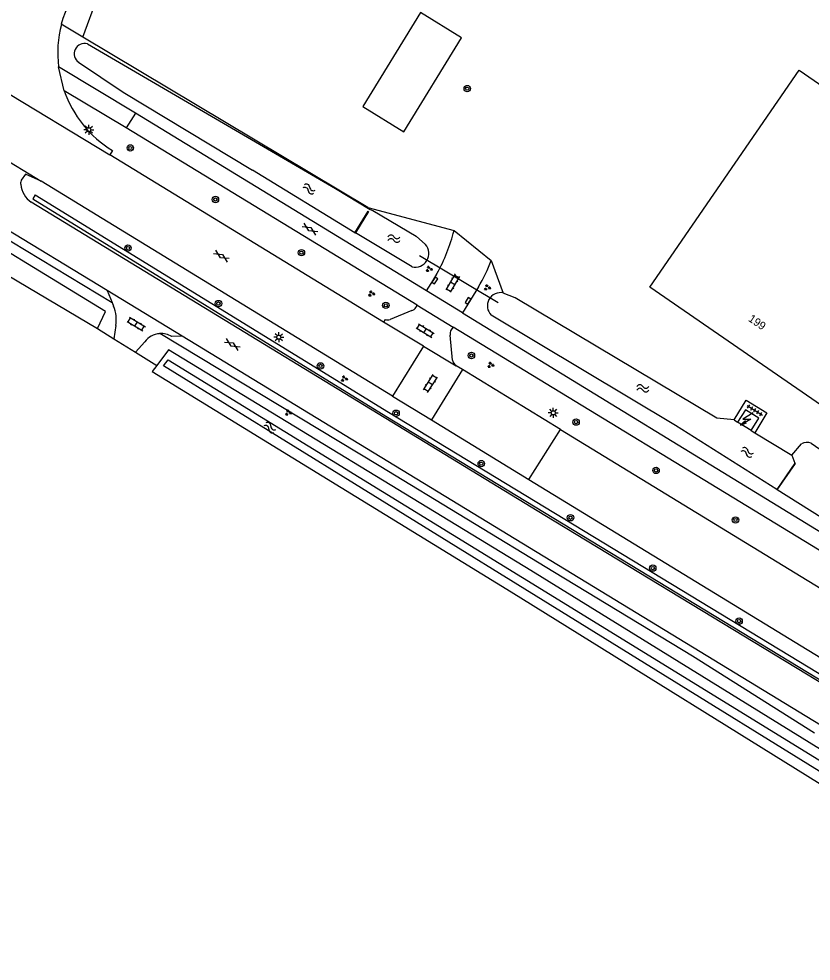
# Model space of a CAD drawing. Extents: x 136000 to 141000, y 400494 to 402006.
# Drawn here: x 139138.5 to 139237.4, y 401772 to 401889.7 of the extents above; entities that cross this region are included whole.
import ezdxf

# ---------------------------------------------------------------- set-up
doc = ezdxf.new("R2010")
doc.units = 0
for name, color, linetype in [('gg-afsc-erfafscheiding', 7, 'Continuous'), ('gg-afsc-hekwerk', 7, 'Continuous'), ('gg-anno-huisnummerreeks BGT', 7, 'Continuous'), ('gg-bbg-bijgebouw', 7, 'Continuous'), ('gg-bbg-hoofdgebouw', 7, 'Continuous'), ('gg-bbg-overig bouwwerk', 7, 'Continuous'), ('gg-knt-bovenkant onderkant talud', 7, 'Continuous'), ('gg-knt-verharding', 7, 'Continuous'), ('gg-knt-verharding nz', 7, 'Continuous'), ('gg-kntw-bovenkant insteek waterloop', 7, 'Continuous'), ('gg-kntw-waterlijn', 7, 'Continuous'), ('gg-kwrk-duiker nz buis', 7, 'Continuous'), ('gg-kwrk-kunstwerk', 7, 'Continuous'), ('gt-grn-groengrens', 7, 'Continuous'), ('gt-grn-weggrens', 7, 'Continuous'), ('gt-symb-boom', 7, 'Continuous'), ('gt-symb-gesloten verharding', 7, 'Continuous'), ('gt-symb-groenvak', 7, 'Continuous'), ('gt-symb-klinker verharding', 7, 'Continuous'), ('gt-symb-kolk', 7, 'Continuous'), ('gt-symb-lichtmast', 7, 'Continuous'), ('gt-symb-tegel verharding', 7, 'Continuous'), ('gt-symb-trafo symbool', 7, 'Continuous'), ('gt-symb-watersymbool', 7, 'Continuous')]:
    doc.layers.add(name, color=color, linetype=linetype)

# ---------------------------------------------------------------- blocks, each defined once
blk = doc.blocks.new('gt0-LMAST')
at = {"layer": 'gt-symb-lichtmast'}
for p, q in [((-0.18, 0.17), (-0.45, 0.44)), ((-0.01, 0.25), (-0.01, 0.62)), ((0.17, 0.17), (0.44, 0.44)), ((-0.26, 0), (-0.63, 0)), ((-0.18, -0.18), (-0.45, -0.45)), ((-0.01, -0.25), (-0.01, -0.63)), ((0.44, -0.45), (0.17, -0.18)), ((0.24, 0), (0.62, 0))]:
    blk.add_line(p, q, dxfattribs=at)
blk.add_circle((-0.01, 0), 0.25, dxfattribs=at)
blk = doc.blocks.new('gt0-WA')
at = {"layer": 'gt-symb-watersymbool'}
for centre, start, end in [((-0.32, 0.02), 28.0725, 151.9275), ((0.43, 0.42), 208.0725, 331.9275), ((-0.32, -0.43), 28.0725, 151.9275), ((0.43, -0.03), 208.0725, 331.9275)]:
    blk.add_arc(centre, 0.425, start, end, dxfattribs=at)
blk = doc.blocks.new('gt0-BOOM')
at = {"layer": 'gt-symb-boom'}
for radius in [0.4, 0.2]:
    blk.add_circle((0, 0), radius, dxfattribs=at)
blk = doc.blocks.new('gt0-GESVH1')
at = {"layer": 'gt-symb-gesloten verharding'}
for p, q in [((-0.99, -0.26), (0.01, 0.24)), ((0.01, -0.26), (-0.99, 0.24)), ((0.01, 0.24), (1.01, -0.26)), ((1.01, 0.24), (0.01, -0.26))]:
    blk.add_line(p, q, dxfattribs=at)
blk = doc.blocks.new('gt0-GRVAK')
at = {"layer": 'gt-symb-groenvak'}
for p, q in [((-0.11, 0.19), (-0.23, 0.24)), ((-0.18, 0.15), (0.09, 0.15)), ((-0.09, 0.21), (-0.16, 0.32)), ((-0.05, 0.21), (-0.05, 0.39)), ((0, 0.21), (0.06, 0.32)), ((0.02, 0.19), (0.13, 0.24)), ((0.26, -0.05), (0.2, 0.06)), ((0.3, -0.05), (0.3, 0.13)), ((0.35, -0.05), (0.41, 0.06)), ((-0.24, -0.23), (-0.36, -0.18)), ((-0.32, -0.26), (-0.05, -0.26)), ((-0.23, -0.21), (-0.29, -0.09)), ((-0.18, -0.2), (-0.18, -0.02)), ((-0.14, -0.21), (-0.07, -0.09)), ((-0.12, -0.23), (0, -0.18)), ((0.24, -0.07), (0.12, -0.02)), ((0.17, -0.11), (0.44, -0.11)), ((0.37, -0.07), (0.49, -0.02))]:
    blk.add_line(p, q, dxfattribs=at)
blk = doc.blocks.new('gt0-KL1')
at = {"layer": 'gt-symb-klinker verharding'}
for p, q in [((-1.15, 0.3), (1.15, 0.3)), ((-1, -0.3), (-1, 0.3)), ((-0.5, 0.3), (-0.5, 0.45)), ((0, -0.3), (0, 0.3)), ((0.5, 0.3), (0.5, 0.45)), ((1, -0.3), (1, 0.3)), ((-1.15, -0.3), (1.15, -0.3)), ((-0.5, -0.45), (-0.5, -0.3)), ((0.5, -0.45), (0.5, -0.3))]:
    blk.add_line(p, q, dxfattribs=at)
blk = doc.blocks.new('gt0-KOLK')
at = {"layer": 'gt-symb-kolk'}
blk.add_lwpolyline([(0, 0), (0.38, 0), (0.38, 0.4), (-0.38, 0.4), (-0.38, 0), (0, 0)], dxfattribs=at)
blk = doc.blocks.new('gt0-HSP')
at = {"layer": 'gt-symb-trafo symbool'}
for points in [[(0.77, 0.75), (-0.53, 0), (0.47, 0), (-0.83, -0.75)], [(-0.22, -0.24), (-0.83, -0.75), (-0.08, -0.48)]]:
    blk.add_lwpolyline(points, dxfattribs=at)
blk = doc.blocks.new('gt0-TEG1')
at = {"layer": 'gt-symb-tegel verharding'}
for p, q in [((-1.12, 0), (1.12, 0)), ((-0.9, -0.25), (-0.9, 0.25)), ((-0.45, -0.25), (-0.45, 0.25)), ((0, -0.25), (0, 0.25)), ((0.45, -0.25), (0.45, 0.25)), ((0.9, -0.25), (0.9, 0.25))]:
    blk.add_line(p, q, dxfattribs=at)

msp = doc.modelspace()

# ---------------------------------------------------------------- linework, layer by layer
at = {"layer": 'gg-afsc-erfafscheiding'}
for p, q in [((139148.28, 401850.97), (139150.33, 401849.69)), ((139153.02, 401848.02), (139155.69, 401846.35))]:
    msp.add_line(p, q, dxfattribs=at)
msp.add_lwpolyline([(139146.45, 401887.37), (139148.32, 401892.49), (139151.73, 401898.62), (139155.81, 401907.39)], dxfattribs=at)
at = {"layer": 'gg-afsc-hekwerk'}
msp.add_line((139182.06, 401866.1), (139146.45, 401887.37), dxfattribs=at)
at = {"layer": 'gg-bbg-bijgebouw'}
msp.add_lwpolyline([(139181.44, 401878.69), (139186.55, 401875.55), (139193.76, 401887.3), (139188.65, 401890.44), (139181.44, 401878.69)], dxfattribs=at)
at = {"layer": 'gg-bbg-hoofdgebouw'}
msp.add_lwpolyline([(139256.4, 401835.96), (139250.89, 401839.76), (139249.89, 401838.32), (139249.68, 401838.47), (139250.19, 401839.19), (139248.32, 401840.49), (139247.81, 401839.77), (139247.6, 401839.91), (139248.59, 401841.35), (139243.08, 401845.15), (139239.9, 401840.55), (139217.27, 401856.16), (139235.92, 401883.23), (139258.57, 401867.62), (139253.36, 401860.06), (139258.88, 401856.26), (139259.88, 401857.71), (139260.09, 401857.56), (139259.59, 401856.84), (139261.46, 401855.54), (139261.96, 401856.26), (139262.17, 401856.12), (139261.17, 401854.68), (139266.68, 401850.88)], dxfattribs=at)
at = {"layer": 'gg-bbg-overig bouwwerk'}
msp.add_line((139229.92, 401838.23), (139228.24, 401839.28), dxfattribs=at)
msp.add_lwpolyline([(139229.92, 401838.23), (139230.87, 401839.77), (139229.2, 401840.82), (139228.24, 401839.28)], dxfattribs=at)
at = {"layer": 'gg-knt-bovenkant onderkant talud'}
msp.add_line((139235.02, 401835.15), (139235.39, 401834.16), dxfattribs=at)
at = {"layer": 'gg-knt-verharding'}
for p, q in [((139153.04, 401877.88), (139143.43, 401883.66)), ((139151.88, 401876.06), (139144.13, 401880.68)), ((139189.37, 401855.67), (139153.04, 401877.88)), ((139188.21, 401853.9), (139151.88, 401876.06)), ((139150.15, 401873.22), (139149.83, 401872.66)), ((139184.03, 401851.77), (139149.83, 401872.66)), ((139138.73, 401868.99), (139138.72, 401869.27)), ((139185.14, 401842.52), (139141.24, 401869.37)), ((139149.51, 401855.72), (139135.64, 401864.16)), ((139149.51, 401855.72), (139150.11, 401854.23)), ((139158.87, 401850.02), (139149.51, 401855.72)), ((139193.86, 401852.92), (139189.37, 401855.67)), ((139195.86, 401856.18), (139193.86, 401852.92)), ((139150.11, 401854.23), (139150.3, 401853.76)), ((139188.05, 401853.61), (139188.21, 401853.9)), ((139188.21, 401853.9), (139192.73, 401851.15)), ((139187.53, 401853.22), (139184.83, 401852.11)), ((139193.86, 401852.92), (139249.19, 401819.08)), ((139184.23, 401852.1), (139184.03, 401851.77)), ((139189.02, 401848.79), (139184.03, 401851.77)), ((139150.59, 401851.34), (139150.33, 401849.69)), ((139246.02, 401818.64), (139192.73, 401851.15)), ((139150.33, 401849.69), (139153.02, 401848.02)), ((139154.2, 401849.32), (139153.02, 401848.02)), ((139158.87, 401850.02), (139157.56, 401849.98)), ((139192.63, 401847.02), (139192.32, 401850.15)), ((139189.02, 401848.79), (139185.14, 401842.52)), ((139193.88, 401845.85), (139190, 401839.57)), ((139193.88, 401845.85), (139193.08, 401846.34)), ((139206.1, 401838.38), (139193.88, 401845.85)), ((139185.14, 401842.52), (139190, 401839.57)), ((139190, 401839.57), (139202.18, 401832.14)), ((139227.79, 401839.57), (139228.24, 401839.28)), ((139202.18, 401832.14), (139206.1, 401838.38)), ((139206.1, 401838.38), (139240.99, 401817.04)), ((139229.92, 401838.23), (139230.37, 401837.95)), ((139202.18, 401832.14), (139256.74, 401798.79))]:
    msp.add_line(p, q, dxfattribs=at)
for points in [[(139152.29, 401906.6), (139150.74, 401903.24), (139149.13, 401899.9), (139144.33, 401891.27), (139144.53, 401891.17), (139144.24, 401890.44), (139143.98, 401889.7), (139143.77, 401888.97)], [(139141.24, 401869.37), (139139.31, 401870.24), (139138.74, 401869.51), (139138.72, 401869.27)], [(139271.28, 401785.97), (139268, 401788.14), (139255.09, 401796.49), (139240.77, 401805.43), (139204.16, 401827.63), (139140.03, 401866.75)], [(139189.37, 401855.67), (139190.26, 401857.08), (139190.72, 401857.87)], [(139283.49, 401771.98), (139276.79, 401776.9), (139265.81, 401784.16), (139252.77, 401792.59), (139238.59, 401801.46), (139158.87, 401850.02)], [(139227.79, 401839.57), (139229.32, 401842.04), (139231.9, 401840.45), (139230.37, 401837.95)]]:
    msp.add_lwpolyline(points, dxfattribs=at)
for centre, radius, start, end in [((139157.63, 401885.41), 14.3, 165.6151, 187.0576), ((139157.63, 401885.42), 14.31, 199.351, 238.4748), ((139141.67, 401869.2), 2.95, 184.1481, 236.215), ((139168.67, 401869.65), 25, 331.8961, 345.0723), ((139182.12, 401864.81), 16.23, 327.858, 340.878), ((139146.08, 401852.04), 4.56, 351.2447, 22.1639), ((139187.23, 401854.17), 0.997, 287.5673, 325.2467), ((139184.5, 401853.03), 0.979, 253.5077, 289.5221), ((139193.39, 401850.29), 1.08, 127.6142, 187.2033), ((139156.24, 401847.8), 2.54, 94.2077, 143.5345), ((139156.24, 401847.8), 2.55, 58.6905, 94.1686), ((139193.61, 401847.19), 0.999, 189.6331, 237.747)]:
    msp.add_arc(centre, radius, start, end, dxfattribs=at)
at = {"layer": 'gg-knt-verharding nz'}
msp.add_line((139189.02, 401848.79), (139193.08, 401846.34), dxfattribs=at)
at = {"layer": 'gg-kntw-bovenkant insteek waterloop'}
for p, q in [((139180.45, 401862.95), (139167.65, 401870.77)), ((139126.3, 401864.01), (139148.28, 401850.97)), ((139187.57, 401858.68), (139180.51, 401862.92)), ((139230.37, 401837.95), (139235.02, 401835.15)), ((139235.02, 401835.15), (139236.21, 401836.58)), ((139237.42, 401836.65), (139247.26, 401829.8)), ((139243.51, 401824.28), (139233.18, 401830.85))]:
    msp.add_line(p, q, dxfattribs=at)
for points in [[(139147.03, 401886.52), (139178.02, 401868.46), (139182.35, 401865.85), (139182.69, 401865.73), (139188.1, 401862.5), (139189.25, 401861.47)], [(139145.94, 401884.23), (139151.49, 401880.48), (139167.65, 401870.77)], [(139148.28, 401850.97), (139149.28, 401853.11), (139127.74, 401866.24), (139126.3, 401864.01)], [(139227.79, 401839.57), (139225.64, 401839.77), (139200.44, 401854.83), (139198.97, 401855.41)], [(139233.12, 401830.89), (139220.48, 401838.86), (139197.47, 401852.65)], [(139246.04, 401793.8), (139245.98, 401793.84), (139202.4, 401820.77), (139157.17, 401848.33), (139155.69, 401846.35)], [(139155.69, 401846.35), (139155.14, 401845.62), (139199.96, 401818.08), (139244.05, 401790.7)]]:
    msp.add_lwpolyline(points, dxfattribs=at)
for centre, radius, start, end in [((139146.66, 401885.29), 1.28, 73.3418, 236.0562), ((139187.97, 401860.34), 1.7, 256.1259, 41.554), ((139198.62, 401853.82), 1.64, 77.4776, 225.3161), ((139236.89, 401835.32), 1.43, 68.4644, 118.4634)]:
    msp.add_arc(centre, radius, start, end, dxfattribs=at)
at = {"layer": 'gg-kntw-waterlijn'}
msp.add_lwpolyline([(139244.74, 401791.77), (139180.4, 401831.57), (139156.55, 401846.33), (139157.12, 401847.09), (139201.36, 401819.88), (139245.4, 401792.8)], dxfattribs=at)
at = {"layer": 'gg-kwrk-duiker nz buis'}
msp.add_line((139198.32, 401854.19), (139188.5, 401860.04), dxfattribs=at)
at = {"layer": 'gg-kwrk-kunstwerk'}
for p, q in [((139180.45, 401862.95), (139180.51, 401862.92)), ((139235.39, 401834.16), (139233.12, 401830.89)), ((139233.12, 401830.89), (139233.18, 401830.85))]:
    msp.add_line(p, q, dxfattribs=at)
for points in [[(139180.45, 401862.95), (139182.08, 401865.64), (139182.14, 401865.61), (139180.51, 401862.92)], [(139233.18, 401830.85), (139235.45, 401834.12), (139235.39, 401834.16)]]:
    msp.add_lwpolyline(points, dxfattribs=at)
at = {"layer": 'gt-grn-groengrens'}
for p, q in [((139146.45, 401887.37), (139143.77, 401888.97)), ((139128.46, 401867.33), (139150.11, 401854.23)), ((139182.06, 401866.1), (139192.83, 401863.21)), ((139197.45, 401859.49), (139198.97, 401855.41)), ((139183.49, 401833.82), (139156.06, 401850.34)), ((139205.36, 401820.5), (139183.49, 401833.82)), ((139222.59, 401810.07), (139205.36, 401820.5)), ((139237.83, 401800.46), (139222.59, 401810.07))]:
    msp.add_line(p, q, dxfattribs=at)
for points in [[(139140.52, 401867.68), (139140.21, 401867.17), (139184.32, 401840.04), (139240.46, 401805.96), (139256.6, 401796), (139263.73, 401791.49), (139271.5, 401786.29)], [(139140.52, 401867.68), (139184.63, 401840.55), (139240.77, 401806.48), (139256.92, 401796.51), (139264.06, 401791.99), (139271.84, 401786.78)]]:
    msp.add_lwpolyline(points, dxfattribs=at)
at = {"layer": 'gt-grn-weggrens'}
for p, q in [((139117.19, 401884.02), (139141.24, 401869.37)), ((139144.13, 401880.68), (139143.43, 401883.66)), ((139134.46, 401881.98), (139149.83, 401872.66)), ((139153.04, 401877.88), (139151.88, 401876.06)), ((139192.83, 401863.21), (139197.45, 401859.49))]:
    msp.add_line(p, q, dxfattribs=at)

# ---------------------------------------------------------------- block references
at = {"layer": 'gt-symb-boom'}
for p in [(139194.47, 401880.94), (139152.39, 401873.53), (139163.02, 401867.09), (139152.1, 401861.04), (139173.76, 401860.45), (139163.4, 401854.1), (139184.3, 401853.87), (139194.99, 401847.61), (139176.14, 401846.31), (139185.58, 401840.4), (139208.06, 401839.29), (139196.22, 401834.11), (139218.05, 401833.26), (139207.36, 401827.35), (139227.97, 401827.07), (139217.64, 401821.06), (139228.42, 401814.44)]:
    msp.add_blockref('gt0-BOOM', p, dxfattribs=at)
at = {"layer": 'gt-symb-gesloten verharding', "rotation": -32.00538320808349}
for p in [(139174.82, 401863.4), (139163.77, 401860.04), (139165.12, 401848.99)]:
    msp.add_blockref('gt0-GESVH1', p, dxfattribs=at)
at = {"layer": 'gt-symb-groenvak'}
for p in [(139189.7, 401858.4), (139196.96, 401856.1), (139182.5, 401855.34), (139197.39, 401846.43), (139179.1, 401844.71), (139172.12, 401840.47)]:
    msp.add_blockref('gt0-GRVAK', p, dxfattribs=at)
at = {"layer": 'gt-symb-klinker verharding'}
for p, rotation in [((139192.65, 401856.65), -120.79671391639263), ((139153.13, 401851.54), -31.003067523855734), ((139189.22, 401850.71), -31.671318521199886), ((139189.86, 401844.11), 57.24756055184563)]:
    msp.add_blockref('gt0-KL1', p, dxfattribs=dict(at, rotation=rotation))
at = {"layer": 'gt-symb-kolk'}
for p, rotation in [((139190.26, 401857.08), -122.46679945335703), ((139194.73, 401854.34), 58.407508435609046)]:
    msp.add_blockref('gt0-KOLK', p, dxfattribs=dict(at, rotation=rotation))
at = {"layer": 'gt-symb-lichtmast'}
for p in [(139147.21, 401875.81), (139170.94, 401849.89), (139205.22, 401840.45)]:
    msp.add_blockref('gt0-LMAST', p, dxfattribs=at)
at = {"layer": 'gt-symb-tegel verharding', "rotation": -32.13289585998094}
msp.add_blockref('gt0-TEG1', (139230.38, 401840.77), dxfattribs=at)
at = {"layer": 'gt-symb-trafo symbool'}
msp.add_blockref('gt0-HSP', (139229.42, 401839.68), dxfattribs=at)
at = {"layer": 'gt-symb-watersymbool'}
for p, rotation in [((139174.66, 401868.43), -26.23193993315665), ((139169.78, 401838.63), -33.70595654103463), ((139229.38, 401835.54), -23.694971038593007)]:
    msp.add_blockref('gt0-WA', p, dxfattribs=dict(at, rotation=rotation))
for p in [(139185.26, 401862.2), (139216.34, 401843.52)]:
    msp.add_blockref('gt0-WA', p, dxfattribs=at)

# ---------------------------------------------------------------- texts
at = {"layer": 'gg-anno-huisnummerreeks BGT'}
msp.add_text('199', height=1, rotation=325.4, dxfattribs=at).set_placement((139229.48, 401851.99))

doc.saveas('drawing.dxf')
